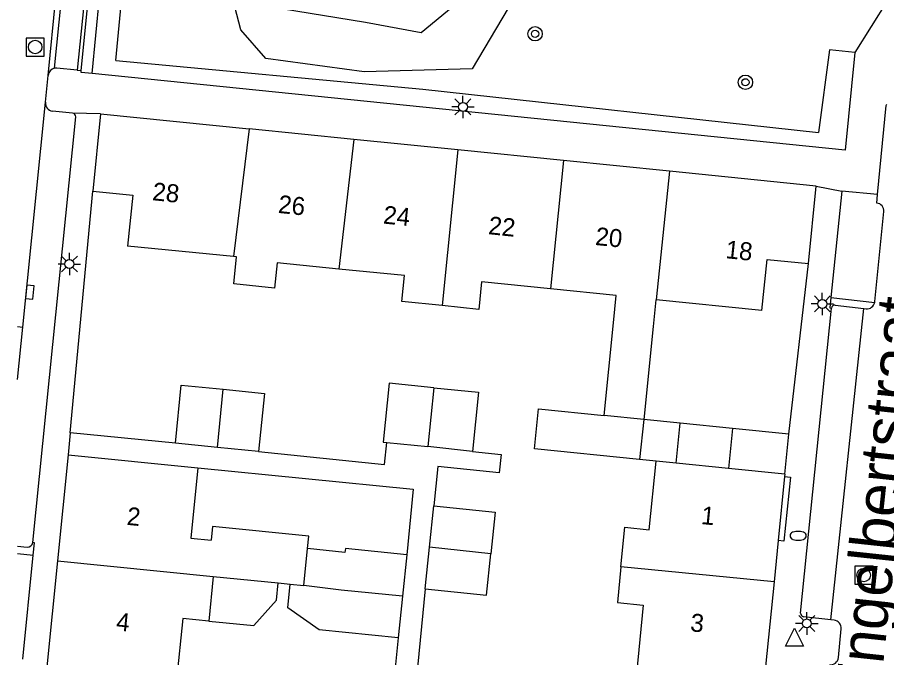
# Model space of a CAD drawing. Extents: x 132998 to 136004, y 396998 to 398512.
# Drawn here: x 133000 to 133048.35, y 398191.56 to 398227.2 of the extents above; entities that cross this region are included whole.
import ezdxf

# ---------------------------------------------------------------- set-up
doc = ezdxf.new("R2010")
doc.units = 0
for name, color, linetype in [('gg-afsc-erfafscheiding', 7, 'Continuous'), ('gg-afsc-muur', 7, 'Continuous'), ('gg-anno-huisnummerreeks BGT', 7, 'Continuous'), ('gg-anno-openbare ruimte label', 7, 'Continuous'), ('gg-bbg-bijgebouw', 7, 'Continuous'), ('gg-bbg-gedigitaliseerde bebouwing', 7, 'Continuous'), ('gg-bbg-gedigitaliseerde bijgebouw', 7, 'Continuous'), ('gg-bbg-hoofdgebouw', 7, 'Continuous'), ('gg-bbg-luifel en loopbrug', 7, 'Continuous'), ('gg-bbg-tussenscheiding', 7, 'Continuous'), ('gg-knt-BGT kruinlijn', 7, 'Continuous'), ('gg-knt-bovenkant onderkant talud', 7, 'Continuous'), ('gg-knt-verharding', 7, 'Continuous'), ('gg-knt-verharding nz', 7, 'Continuous'), ('gt-grn-groengrens', 7, 'Continuous'), ('gt-grn-weggrens', 7, 'Continuous'), ('gt-symb-boom', 7, 'Continuous'), ('gt-symb-brandkraan', 7, 'Continuous'), ('gt-symb-kolk', 7, 'Continuous'), ('gt-symb-lichtmast', 7, 'Continuous'), ('gt-symb-rioolschacht', 7, 'Continuous'), ('gt-symb-waterafsluiter', 7, 'Continuous')]:
    doc.layers.add(name, color=color, linetype=linetype)

# ---------------------------------------------------------------- blocks, each defined once
blk = doc.blocks.new('gt0-BR')
at = {"layer": 'gt-symb-brandkraan'}
for centre, radius, start, end in [((-0.244, 0), 0.206, 107.5669, 252.4331), ((0.599, -2.664), 3, 106.892, 107.5669), ((0, -0.691), 0.938, 73.108, 106.892), ((-0.599, -2.664), 3, 72.4331, 73.108), ((0.244, 0), 0.206, 287.567, 72.4331), ((0.599, 2.664), 3, 252.4331, 253.108), ((0, 0.691), 0.938, 253.108, 286.8921), ((-0.599, 2.664), 3, 286.8921, 287.567)]:
    blk.add_arc(centre, radius, start, end, dxfattribs=at)
blk = doc.blocks.new('gt0-LMAST')
at = {"layer": 'gt-symb-lichtmast'}
for p, q in [((-0.005, 0.246), (-0.005, 0.621)), ((-0.182, 0.173), (-0.447, 0.438)), ((0.172, 0.173), (0.437, 0.438)), ((-0.255, -0.004), (-0.63, -0.004)), ((-0.182, -0.181), (-0.447, -0.446)), ((-0.005, -0.254), (-0.005, -0.629)), ((0.437, -0.446), (0.172, -0.181)), ((0.245, -0.004), (0.62, -0.004))]:
    blk.add_line(p, q, dxfattribs=at)
blk.add_circle((-0.005, -0.004), 0.25, dxfattribs=at)
blk = doc.blocks.new('gt0-RS')
at = {"layer": 'gt-symb-rioolschacht'}
blk.add_lwpolyline([(-0.5, -0.5), (0.5, -0.5), (0.5, 0.5), (-0.5, 0.5)], close=True, dxfattribs=at)
blk.add_circle((0, 0), 0.375, dxfattribs=at)
blk = doc.blocks.new('gt0-BOOM')
at = {"layer": 'gt-symb-boom'}
for radius in [0.4, 0.2]:
    blk.add_circle((0, 0), radius, dxfattribs=at)
blk = doc.blocks.new('gt0-KOLK')
at = {"layer": 'gt-symb-kolk'}
blk.add_lwpolyline([(0, 0), (0.375, 0), (0.375, 0.4), (-0.375, 0.4), (-0.375, 0), (0, 0)], dxfattribs=at)
blk = doc.blocks.new('gt0-WAFSL')
at = {"layer": 'gt-symb-waterafsluiter'}
for p, q in [((-0.5, -0.333), (0, 0.667)), ((0, 0.667), (0.5, -0.333)), ((0.5, -0.333), (-0.5, -0.333))]:
    blk.add_line(p, q, dxfattribs=at)

msp = doc.modelspace()

# ---------------------------------------------------------------- linework, layer by layer
at = {"layer": 'gg-afsc-erfafscheiding'}
for p, q in [((133022.687, 398195.393), (133021.985, 398188.358)), ((133021.188, 398192.664), (133020.462, 398185.62))]:
    msp.add_line(p, q, dxfattribs=at)
for points in [[(133013.419, 398203.039), (133020.42, 398202.318), (133020.547, 398203.538)], [(133025.319, 398203.041), (133026.912, 398202.875), (133026.805, 398201.847), (133023.396, 398202.202), (133023.168, 398200.013)], [(133010.038, 398202.135), (133022.012, 398200.932), (133021.655, 398197.288)]]:
    msp.add_lwpolyline(points, dxfattribs=at)
at = {"layer": 'gg-afsc-muur'}
for p, q in [((133002.941, 398204.076), (133004.2, 398217.53)), ((133042.92, 398204.01), (133044, 398213.5)), ((133008.792, 398203.5), (133002.941, 398204.076))]:
    msp.add_line(p, q, dxfattribs=at)
at = {"layer": 'gg-bbg-bijgebouw'}
for p, q in [((133008.792, 398203.5), (133009.114, 398206.734)), ((133042.695, 398201.78), (133042.92, 398204.01)), ((133011.126, 398203.267), (133008.792, 398203.5)), ((133013.419, 398203.039), (133011.126, 398203.267)), ((133022.927, 398197.703), (133023.168, 398200.013)), ((133022.687, 398195.393), (133022.927, 398197.703)), ((133021.655, 398197.288), (133021.422, 398194.976)), ((133021.422, 398194.976), (133021.188, 398192.664))]:
    msp.add_line(p, q, dxfattribs=at)
at = {"layer": 'gg-bbg-gedigitaliseerde bebouwing'}
for p, q in [((133012.019, 398213.899), (133006.13, 398214.47)), ((133041.42, 398210.88), (133035.539, 398211.472)), ((133032.642, 398205.045), (133033.163, 398210.208)), ((133035.359, 398209.986), (133034.839, 398204.824)), ((133034.839, 398204.824), (133032.642, 398205.045)), ((133002.82, 398202.86), (133010.038, 398202.135)), ((133036.64, 398202.39), (133035.532, 398202.502)), ((133010.9, 398196.081), (133010.65, 398193.599)), ((133010.9, 398196.081), (133014.513, 398195.716)), ((133014.513, 398195.716), (133015.174, 398195.65))]:
    msp.add_line(p, q, dxfattribs=at)
for points in [[(133017.889, 398213.194), (133014.443, 398213.542), (133014.301, 398212.135), (133012.042, 398212.363), (133012.195, 398213.882), (133012.019, 398213.899)], [(133023.624, 398211.155), (133021.381, 398211.382), (133021.527, 398212.826), (133017.889, 398213.194)], [(133029.661, 398212.099), (133025.823, 398212.488), (133025.667, 398210.948), (133023.624, 398211.155)], [(133033.163, 398210.208), (133033.317, 398211.729), (133029.661, 398212.099)], [(133035.539, 398211.472), (133035.51, 398211.475), (133035.359, 398209.986)], [(133033.576, 398196.613), (133033.798, 398198.817), (133035.148, 398198.681), (133035.532, 398202.502)], [(133010.038, 398202.135), (133009.643, 398198.22), (133010.783, 398198.105)], [(133016.142, 398197.631), (133016.212, 398198.319), (133010.859, 398198.859), (133010.783, 398198.105)], [(133033.576, 398196.613), (133033.376, 398194.625), (133034.819, 398194.48), (133034.434, 398190.659)], [(133010.65, 398193.599), (133009.202, 398193.745), (133008.857, 398190.321)]]:
    msp.add_lwpolyline(points, dxfattribs=at)
at = {"layer": 'gg-bbg-gedigitaliseerde bijgebouw'}
for p, q in [((133009.114, 398206.734), (133011.451, 398206.501)), ((133036.64, 398202.39), (133036.865, 398204.619)), ((133039.776, 398204.326), (133036.865, 398204.619)), ((133042.92, 398204.01), (133039.776, 398204.326)), ((133020.547, 398203.538), (133022.833, 398203.308)), ((133025.319, 398203.041), (133022.833, 398203.308))]:
    msp.add_line(p, q, dxfattribs=at)
for points in [[(133023.163, 398206.585), (133020.676, 398206.835), (133020.346, 398203.559), (133020.547, 398203.538)], [(133023.163, 398206.585), (133025.651, 398206.334), (133025.319, 398203.041)], [(133011.451, 398206.501), (133013.741, 398206.273), (133013.419, 398203.039)], [(133023.168, 398200.013), (133026.577, 398199.658), (133026.337, 398197.348)], [(133021.655, 398197.288), (133018.245, 398197.632), (133018.224, 398197.421), (133016.142, 398197.631)], [(133022.687, 398195.393), (133026.096, 398195.038), (133026.337, 398197.348)], [(133021.188, 398192.664), (133016.796, 398193.107), (133015.04, 398194.324), (133015.174, 398195.65)]]:
    msp.add_lwpolyline(points, dxfattribs=at)
at = {"layer": 'gg-bbg-hoofdgebouw'}
for p, q in [((133004.63, 398221.84), (133004.2, 398217.53)), ((133004.63, 398221.84), (133012.901, 398221.003)), ((133018.711, 398220.414), (133012.901, 398221.003)), ((133024.505, 398219.828), (133018.711, 398220.414)), ((133030.386, 398219.233), (133024.505, 398219.828)), ((133036.268, 398218.637), (133030.386, 398219.233)), ((133044.44, 398217.81), (133036.268, 398218.637)), ((133044, 398213.5), (133044.44, 398217.81)), ((133002.82, 398202.86), (133002.225, 398196.953)), ((133042.695, 398201.78), (133042.682, 398201.646)), ((133042.682, 398201.646), (133042.322, 398198.073)), ((133042.322, 398198.073), (133042.091, 398195.78)), ((133002.225, 398196.953), (133001.63, 398191.046))]:
    msp.add_line(p, q, dxfattribs=at)
for points in [[(133004.2, 398217.53), (133006.42, 398217.31), (133006.13, 398214.47)], [(133041.42, 398210.88), (133041.71, 398213.73), (133044, 398213.5)], [(133042.091, 398195.78), (133041.615, 398191.066), (133041.504, 398189.96)]]:
    msp.add_lwpolyline(points, dxfattribs=at)
at = {"layer": 'gg-bbg-luifel en loopbrug'}
for p, q in [((133034.839, 398204.824), (133034.614, 398202.595)), ((133036.865, 398204.619), (133034.839, 398204.824)), ((133035.532, 398202.502), (133034.614, 398202.595))]:
    msp.add_line(p, q, dxfattribs=at)
for points in [[(133034.614, 398202.595), (133028.761, 398203.185), (133028.986, 398205.414), (133032.642, 398205.045)], [(133010.65, 398193.599), (133013.146, 398193.347), (133014.417, 398194.762), (133014.513, 398195.716)]]:
    msp.add_lwpolyline(points, dxfattribs=at)
at = {"layer": 'gg-bbg-tussenscheiding'}
for p, q in [((133012.901, 398221.003), (133012.019, 398213.899)), ((133018.711, 398220.414), (133017.889, 398213.194)), ((133024.505, 398219.828), (133023.624, 398211.155)), ((133030.386, 398219.233), (133029.661, 398212.099)), ((133036.268, 398218.637), (133035.539, 398211.472)), ((133023.163, 398206.585), (133022.833, 398203.308)), ((133011.126, 398203.267), (133011.451, 398206.501)), ((133039.776, 398204.326), (133039.551, 398202.097)), ((133039.551, 398202.097), (133036.64, 398202.39)), ((133042.695, 398201.78), (133039.551, 398202.097)), ((133015.934, 398195.573), (133016.142, 398197.631)), ((133026.337, 398197.348), (133022.927, 398197.703)), ((133002.225, 398196.953), (133010.9, 398196.081)), ((133042.091, 398195.78), (133033.576, 398196.613)), ((133015.174, 398195.65), (133015.934, 398195.573))]:
    msp.add_line(p, q, dxfattribs=at)
msp.add_lwpolyline([(133021.422, 398194.976), (133018.011, 398195.32), (133015.934, 398195.573)], dxfattribs=at)
at = {"layer": 'gg-knt-BGT kruinlijn'}
msp.add_lwpolyline([(133018.984, 398242.128), (133018.316, 398240.504), (133018.347, 398238.745), (133019.399, 398236.509), (133029.311, 398231.12), (133025.296, 398224.336), (133019.294, 398224.169), (133013.817, 398224.906), (133012.43, 398226.51), (133011.671, 398229.437), (133010.245, 398231.191), (133008.493, 398231.32), (133006.134, 398231.55)], dxfattribs=at)
at = {"layer": 'gg-knt-bovenkant onderkant talud'}
msp.add_lwpolyline([(133017.53, 398241.539), (133017.053, 398240.294), (133017.065, 398235.832), (133017.717, 398234.877), (133020.4, 398232.97), (133022.819, 398231.009), (133024.251, 398229.476), (133024.238, 398227.808), (133022.466, 398226.346), (133019.356, 398226.927), (133014.699, 398227.682), (133014.025, 398229.186), (133012.869, 398231.612), (133008.453, 398232.399), (133005.952, 398232.008)], dxfattribs=at)
at = {"layer": 'gg-knt-verharding'}
for p, q in [((133003.549, 398224.246), (133004.311, 398231.728)), ((133004.157, 398224.078), (133004.946, 398232.081)), ((133048.4, 398228.143), (133046.588, 398225.25)), ((133001.555, 398222.48), (133001.711, 398223.972)), ((133003.334, 398224.268), (133003.549, 398224.246)), ((133000.859, 398197.969), (133003.244, 398221.664)), ((133003.075, 398221.876), (133001.954, 398221.991)), ((133045.861, 398217.531), (133045.251, 398211.616)), ((133047.847, 398217.34), (133045.861, 398217.531)), ((133047.802, 398216.868), (133047.847, 398217.34)), ((133045.251, 398211.616), (133047.693, 398211.334)), ((133043.57, 398194.036), (133045.284, 398211.017)), ((133045.5, 398211.18), (133047.087, 398210.993)), ((133047.087, 398210.993), (133047.213, 398210.979)), ((133000, 398209.991), (133000.296, 398209.959)), ((133000, 398207.04), (133000.296, 398209.959)), ((133000, 398197.767), (133000.543, 398197.71)), ((133000, 398197.362), (133000.879, 398197.268)), ((133000.295, 398191.477), (133000.879, 398197.268)), ((133045.255, 398193.669), (133043.725, 398193.834)), ((133045.43, 398193.651), (133045.255, 398193.669)), ((133045.674, 398191.561), (133045.829, 398193.166))]:
    msp.add_line(p, q, dxfattribs=at)
for points in [[(133002.071, 398224.372), (133004.079, 398244.333), (133005.359, 398244.199), (133003.334, 398224.268)], [(133046.588, 398225.25), (133046.057, 398219.816), (133004.157, 398224.078)], [(133003.334, 398224.268), (133002.201, 398224.382), (133002.071, 398224.372)], [(133004.157, 398224.078), (133003.539, 398224.141), (133003.549, 398224.246)], [(133047.847, 398217.34), (133048.325, 398222.304), (133048.368, 398222.367)], [(133047.693, 398211.334), (133047.7, 398211.38), (133048.207, 398216.388)], [(133045.251, 398211.616), (133045.19, 398211.026), (133045.284, 398211.017)], [(133042.682, 398201.646), (133042.998, 398201.614), (133042.637, 398198.041), (133042.322, 398198.073)], [(133000.879, 398197.268), (133000.949, 398197.96), (133000.859, 398197.969)]]:
    msp.add_lwpolyline(points, dxfattribs=at)
for centre, radius, start, end in [((133002.173, 398223.918), 0.465, 102.6484, 173.3772), ((133002.007, 398222.441), 0.453, 175.1043, 263.3212), ((133003.043, 398221.677), 0.202, 356.2933, 80.8283), ((133047.752, 398216.415), 0.456, 356.6354, 83.6766), ((133045.465, 398211.002), 0.182, 78.9264, 175.1522), ((133047.254, 398211.426), 0.449, 264.8097, 348.1624), ((133000.553, 398198.02), 0.31, 268.1605, 350.517), ((133043.768, 398194.027), 0.198, 177.4183, 257.5817), ((133045.369, 398193.194), 0.461, 356.4662, 82.4207), ((133045.216, 398191.621), 0.462, 264.0108, 352.5035)]:
    msp.add_arc(centre, radius, start, end, dxfattribs=at)
at = {"layer": 'gg-knt-verharding nz'}
for p, q in [((133001.711, 398223.972), (133003.822, 398245.029)), ((133000.296, 398209.959), (133001.555, 398222.48)), ((133045.255, 398193.669), (133047.087, 398210.993))]:
    msp.add_line(p, q, dxfattribs=at)
at = {"layer": 'gt-grn-groengrens'}
msp.add_line((133005.471, 398224.796), (133006.134, 398231.55), dxfattribs=at)
for points in [[(133046.588, 398225.25), (133045.176, 398225.396), (133044.56, 398220.804)], [(133005.471, 398224.796), (133022.553, 398223.215), (133044.56, 398220.804)]]:
    msp.add_lwpolyline(points, dxfattribs=at)
at = {"layer": 'gt-grn-weggrens'}
for p, q in [((133004.63, 398221.84), (133003.075, 398221.876)), ((133044.44, 398217.81), (133045.861, 398217.531)), ((133002.941, 398204.076), (133002.82, 398202.86))]:
    msp.add_line(p, q, dxfattribs=at)

# ---------------------------------------------------------------- block references
at = {"layer": 'gt-symb-boom'}
msp.add_blockref('gt0-BOOM', (133028.799, 398226.29), dxfattribs=at)
at = {"layer": 'gt-symb-boom', "rotation": 90}
msp.add_blockref('gt0-BOOM', (133040.5, 398223.591), dxfattribs=at)
at = {"layer": 'gt-symb-brandkraan'}
msp.add_blockref('gt0-BR', (133043.433, 398198.344), dxfattribs=at)
at = {"layer": 'gt-symb-kolk', "rotation": -95.73066621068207}
msp.add_blockref('gt0-KOLK', (133000.494, 398211.931), dxfattribs=at)
at = {"layer": 'gt-symb-lichtmast'}
for p in [(133024.79, 398222.224), (133002.899, 398213.476), (133044.781, 398211.256), (133043.919, 398193.466)]:
    msp.add_blockref('gt0-LMAST', p, dxfattribs=at)
at = {"layer": 'gt-symb-rioolschacht'}
for p in [(133000.991, 398225.554), (133047.078, 398196.157)]:
    msp.add_blockref('gt0-RS', p, dxfattribs=at)
at = {"layer": 'gt-symb-waterafsluiter'}
msp.add_blockref('gt0-WAFSL', (133043.224, 398192.535), dxfattribs=at)

# ---------------------------------------------------------------- texts
at = {"layer": 'gg-anno-huisnummerreeks BGT'}
for s, rotation, p in [('28', 354.2, (133007.478, 398217.03)), ('26', 354.2, (133014.475, 398216.322)), ('24', 354.2, (133020.32, 398215.73)), ('22', 354.2, (133026.169, 398215.138)), ('20', 354.2, (133032.119, 398214.536)), ('18', 354.2, (133039.364, 398213.802)), ('2', 354.3, (133006.056, 398198.957)), ('1', 354.3, (133038.004, 398199.003)), ('4', 354.3, (133005.465, 398193.083)), ('3', 354.3, (133037.402, 398193.033))]:
    msp.add_text(s, height=1, rotation=rotation, dxfattribs=at).set_placement(p)
at = {"layer": 'gg-anno-openbare ruimte label'}
msp.add_text('Graaf Engelbertstraat', height=2.5, rotation=83.9, dxfattribs=at).set_placement((133046.938, 398179.71))

doc.saveas('drawing.dxf')
